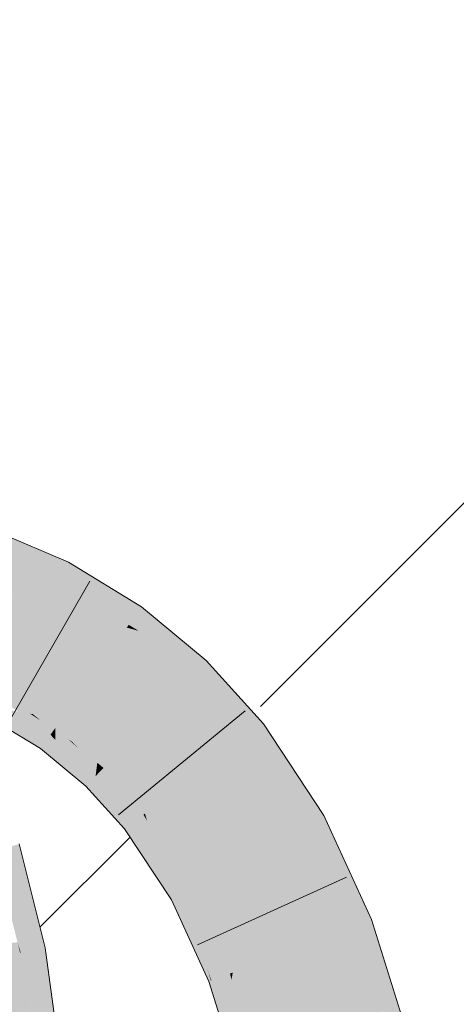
# Model space of a CAD drawing. Extents: x -620 to 300, y 62 to 1112.
# Tile 264 of 288: x 172.765 to 173.392, y 929.966 to 931.38. Entities that reach past the tile are written whole.
import ezdxf

# ---------------------------------------------------------------- set-up
doc = ezdxf.new("R2010")
doc.units = 0
doc.layers.get('0').update_dxf_attribs({"lineweight": 13})
for name, color, linetype, lineweight, true_color in [('E_Detail_Wandschraffur', 7, 'Continuous', 5, 0xc0c0c0), ('E_Leerrohr 25-A06GA1MY8I', 7, 'Continuous', 9, 0xff8000), ('E_Leerrohr 25-Shading', 7, 'Continuous', 9, 0xff8000)]:
    doc.layers.add(name, color=color, linetype=linetype, lineweight=lineweight, true_color=true_color)

# ---------------------------------------------------------------- blocks, each defined once
blk = doc.blocks.new('Shading-A06GA12F8I', base_point=(239.2473, 760.11))
at = {"layer": 'E_Leerrohr 25-Shading', "color": 34, "true_color": 0xb05800}
for points in [[(172.8294, 930.6031), (172.723, 930.6487), (172.7157, 930.6305)], [(172.7095, 930.6147), (172.8294, 930.6031), (172.7157, 930.6305)], [(172.8294, 930.6031), (172.7095, 930.6147), (172.8196, 930.572), (172.7966, 930.5775)], [(172.8294, 930.6031), (172.8196, 930.572), (172.8345, 930.601)], [(172.9322, 930.5266), (172.9396, 930.537), (172.8196, 930.572), (172.8345, 930.601)], [(172.7966, 930.5775), (172.8178, 930.5684), (172.8196, 930.572)], [(172.8196, 930.572), (172.8178, 930.5684), (172.9211, 930.5111), (172.8941, 930.5219)], [(172.8196, 930.572), (172.9211, 930.5111), (172.9322, 930.5266)], [(173.0041, 930.4835), (172.9396, 930.537), (172.9322, 930.5266)], [(172.8941, 930.5219), (172.9184, 930.5072), (172.9211, 930.5111)], [(172.9322, 930.5266), (172.9211, 930.5111), (173.0041, 930.4835), (172.9357, 930.5024)], [(172.9211, 930.5111), (172.9184, 930.5072), (172.9357, 930.5024)], [(172.9357, 930.5024), (172.9184, 930.5072), (173.0232, 930.4502), (173.0072, 930.4335)], [(173.0041, 930.4835), (172.9357, 930.5024), (173.0325, 930.46), (173.0232, 930.4502)], [(173.0072, 930.4335), (173.0968, 930.3888), (173.0232, 930.4502)], [(173.0968, 930.3888), (173.0325, 930.46), (173.0232, 930.4502)], [(173.0072, 930.4335), (173.0855, 930.3469), (173.0968, 930.3888), (173.1147, 930.369)], [(172.7359, 930.4084), (172.7346, 930.4059), (172.7694, 930.3853), (172.7619, 930.3866)], [(172.7694, 930.3853), (172.7795, 930.3836), (172.7359, 930.4084), (172.7372, 930.411)], [(172.7795, 930.3836), (172.7835, 930.3829), (172.7372, 930.411)], [(172.7205, 930.3785), (172.7946, 930.3334), (172.7277, 930.3925), (172.7966, 930.3362)], [(172.7619, 930.3866), (172.7277, 930.3925), (172.8088, 930.3533), (172.7966, 930.3362)], [(172.7694, 930.3853), (172.7619, 930.3866), (172.8111, 930.3566), (172.8088, 930.3533)], [(172.8111, 930.3566), (172.7795, 930.3836), (172.7694, 930.3853)], [(172.8111, 930.3566), (172.8127, 930.3589), (172.7795, 930.3836), (172.7947, 930.3737)], [(172.7947, 930.3737), (172.7835, 930.3829), (172.7795, 930.3836)], [(172.7835, 930.3829), (172.7947, 930.3737), (172.8158, 930.3632), (172.8142, 930.361)], [(172.7947, 930.3737), (172.8127, 930.3589), (172.8142, 930.361)], [(173.1694, 930.2196), (173.2014, 930.2373), (173.0855, 930.3469), (173.1147, 930.369)], [(172.8088, 930.3533), (172.7966, 930.3362), (172.8159, 930.3461), (172.8162, 930.3154)], [(172.8111, 930.3566), (172.8088, 930.3533), (172.8159, 930.3519), (172.8159, 930.3461)], [(172.8159, 930.3556), (172.8127, 930.3589), (172.8159, 930.3519), (172.8111, 930.3566)], [(172.8127, 930.3589), (172.8159, 930.3556), (172.8142, 930.361), (172.8158, 930.3595)], [(172.8158, 930.3595), (172.8158, 930.3632), (172.8142, 930.361)], [(172.8158, 930.3632), (172.8158, 930.3595), (172.8341, 930.3471)], [(172.8158, 930.3632), (172.8341, 930.3471), (172.8404, 930.3428)], [(172.8736, 930.2939), (172.8749, 930.3043), (172.8159, 930.3556), (172.8158, 930.3595)], [(172.8341, 930.3471), (172.8158, 930.3595), (172.8751, 930.3058), (172.8749, 930.3043)], [(172.8581, 930.3105), (172.8159, 930.3556), (172.8159, 930.3519)], [(172.8708, 930.291), (172.8736, 930.2939), (172.8159, 930.3519), (172.8581, 930.3105)], [(172.8708, 930.291), (172.8159, 930.3519), (172.8159, 930.3461)], [(172.7946, 930.3334), (172.8162, 930.3154), (172.7966, 930.3362)], [(172.8159, 930.3461), (172.8162, 930.3154), (172.8708, 930.291), (172.8596, 930.2794)], [(172.8341, 930.3471), (172.8751, 930.3058), (172.8474, 930.3353)], [(172.8404, 930.3428), (172.8341, 930.3471), (172.8474, 930.3353)], [(172.8404, 930.3428), (172.8474, 930.3353), (172.8761, 930.3132), (172.8757, 930.3104)], [(172.8474, 930.3353), (172.8751, 930.3058), (172.8757, 930.3104)], [(172.8751, 930.3058), (172.88, 930.3007), (172.8757, 930.3104), (172.8831, 930.3038)], [(172.8831, 930.3038), (172.8839, 930.3047), (172.8757, 930.3104), (172.8761, 930.3132)], [(172.8849, 930.3058), (172.8761, 930.3132), (172.8839, 930.3047)], [(172.8736, 930.2939), (172.8708, 930.291), (172.9239, 930.2247), (172.9202, 930.2219)], [(172.8749, 930.3043), (172.8736, 930.2939), (172.8794, 930.3)], [(172.8794, 930.3), (172.8736, 930.2939), (172.9323, 930.231), (172.9239, 930.2247)], [(172.8794, 930.3), (172.88, 930.3007), (172.8749, 930.3043), (172.8751, 930.3058)], [(172.88, 930.3007), (172.8794, 930.3), (172.8998, 930.2734)], [(172.8998, 930.2734), (172.8831, 930.3038), (172.88, 930.3007)], [(172.8973, 930.2863), (172.8839, 930.3047), (172.8831, 930.3038)], [(172.8998, 930.2734), (172.9355, 930.2335), (172.8831, 930.3038), (172.8973, 930.2863)], [(172.8849, 930.3058), (172.8839, 930.3047), (172.9059, 930.2814)], [(172.9059, 930.2814), (172.8839, 930.3047), (172.9383, 930.2355), (172.8973, 930.2863)], [(172.8849, 930.3058), (172.9059, 930.2814), (172.9445, 930.2403)], [(172.8708, 930.291), (172.8596, 930.2794), (172.9202, 930.2219), (172.9153, 930.2182)], [(172.8973, 930.2863), (172.9355, 930.2335), (172.9383, 930.2355)], [(172.9059, 930.2814), (172.9383, 930.2355), (172.9424, 930.2387)], [(172.9445, 930.2403), (172.9059, 930.2814), (172.9424, 930.2387)], [(172.9355, 930.2335), (172.8998, 930.2734), (172.9323, 930.231)], [(172.9383, 930.2355), (172.9549, 930.205), (172.9424, 930.2387), (172.9475, 930.2299)], [(172.9475, 930.2299), (172.9445, 930.2403), (172.9424, 930.2387)], [(172.9475, 930.2299), (173.0058, 930.1292), (172.9445, 930.2403), (173.0112, 930.1321)], [(173.0112, 930.1321), (173.0146, 930.134), (172.9445, 930.2403)], [(173.1694, 930.2196), (173.2699, 930.0883), (173.2014, 930.2373)], [(172.9322, 930.1968), (172.9239, 930.2247), (172.9202, 930.2219)], [(172.9323, 930.231), (172.9239, 930.2247), (172.9674, 930.1626), (172.9797, 930.1208)], [(172.9322, 930.1968), (172.9631, 930.1473), (172.9239, 930.2247), (172.939, 930.1965)], [(172.9355, 930.2335), (172.9323, 930.231), (172.9601, 930.1873), (172.9674, 930.1626)], [(172.9355, 930.2335), (172.9601, 930.1873), (172.9383, 930.2355), (172.9549, 930.205)], [(172.9983, 930.125), (173.0058, 930.1292), (172.9549, 930.205), (172.9475, 930.2299)], [(172.9202, 930.2219), (172.9153, 930.2182), (172.9393, 930.1818)], [(173.2699, 930.0883), (173.1694, 930.2196), (173.2396, 930.0767), (173.215, 930.1204)], [(172.7549, 930.1939), (172.7857, 930.0948), (172.764, 930.1966), (172.7954, 930.0704)], [(172.9322, 930.1968), (172.9393, 930.1818), (172.9556, 930.1572)], [(172.9556, 930.1572), (172.9658, 930.1417), (172.9322, 930.1968), (172.9631, 930.1473)], [(172.9631, 930.1473), (172.9797, 930.1208), (172.939, 930.1965)], [(172.9549, 930.205), (172.9601, 930.1873), (172.9983, 930.125), (172.9945, 930.1229)], [(172.7549, 930.1939), (172.7289, 930.1862), (172.766, 930.0409), (172.7614, 930.0554)], [(172.7549, 930.1939), (172.766, 930.0409), (172.8004, 930.0475)], [(172.9904, 930.1207), (172.9945, 930.1229), (172.9669, 930.1642), (172.9601, 930.1873)], [(172.9892, 930.12), (172.9904, 930.1207), (172.9674, 930.1626), (172.9669, 930.1642)], [(172.9674, 930.1626), (172.9797, 930.1208), (172.9892, 930.12), (172.9826, 930.1163)], [(172.9658, 930.1417), (172.9797, 930.1208), (172.9631, 930.1473)], [(172.9945, 930.1229), (173.0337, 930.0176), (172.9983, 930.125)], [(172.9983, 930.125), (173.0337, 930.0176), (173.0058, 930.1292), (173.0236, 930.0791)], [(173.0058, 930.1292), (173.0236, 930.0791), (173.0112, 930.1321), (173.0178, 930.1149)], [(173.0178, 930.1149), (173.0146, 930.134), (173.0112, 930.1321)], [(173.0591, 930.0077), (173.0667, 930.0106), (173.0178, 930.1149), (173.0146, 930.134)], [(173.0667, 930.0106), (173.0706, 930.0121), (173.0146, 930.134)], [(172.9892, 930.12), (172.9826, 930.1163), (173.0061, 930.0651)], [(172.9904, 930.1207), (172.9892, 930.12), (173.0359, 930.0001), (173.0061, 930.0651)], [(173.0364, 929.999), (172.9945, 930.1229), (173.0359, 930.0001), (172.9904, 930.1207)], [(173.0337, 930.0176), (172.9945, 930.1229), (173.0394, 930.0002), (173.0364, 929.999)], [(173.0178, 930.1149), (173.0236, 930.0791), (173.0591, 930.0077), (173.0503, 930.0043)], [(173.215, 930.1204), (173.2272, 930.0938), (173.2396, 930.0767), (173.2377, 930.076)], [(172.7857, 930.0948), (172.8004, 930.0475), (172.7954, 930.0704), (172.801, 930.0476)], [(173.2272, 930.0938), (173.2357, 930.0753), (173.2377, 930.076)], [(173.3065, 929.92), (173.3214, 929.9235), (173.2396, 930.0767), (173.2699, 930.0883)], [(173.0236, 930.0791), (173.0337, 930.0176), (173.0503, 930.0043), (173.0401, 930.0004)], [(173.2357, 930.0753), (173.2858, 929.9153), (173.2377, 930.076), (173.3009, 929.9188)], [(173.2396, 930.0767), (173.2377, 930.076), (173.2995, 929.9364), (173.2853, 929.9576)], [(172.7614, 930.0554), (172.7651, 930.0407), (172.766, 930.0409)], [(172.766, 930.0409), (172.7651, 930.0407), (172.7661, 930.0405)], [(172.7661, 930.0405), (172.7651, 930.0407), (172.7952, 929.8798), (172.7874, 929.8793)], [(172.8004, 930.0475), (172.766, 930.0409), (172.8032, 930.0319), (172.7661, 930.0405)], [(172.824, 929.8816), (172.8032, 930.0319), (172.7847, 929.938), (172.7661, 930.0405)], [(172.8032, 930.0319), (172.801, 930.0476), (172.8004, 930.0475)], [(173.0401, 930.0004), (173.0337, 930.0176), (173.0394, 930.0002)], [(173.0689, 930.0018), (173.0706, 930.0121), (173.0667, 930.0106)], [(173.0717, 929.9908), (173.0706, 930.0121), (173.0689, 930.0018)], [(173.1099, 929.8748), (173.1135, 929.8756), (173.0706, 930.012), (173.0706, 930.0121)], [(173.0717, 929.9908), (173.1015, 929.8728), (173.0706, 930.012), (173.1099, 929.8748)], [(173.0394, 930.0002), (173.0364, 929.999), (173.0438, 929.9753)], [(173.0401, 930.0004), (173.0394, 930.0002), (173.0573, 929.9324), (173.0438, 929.9753)], [(173.0401, 930.0004), (173.0573, 929.9324), (173.0503, 930.0043), (173.0606, 929.9523)], [(173.0503, 930.0043), (173.0606, 929.9523), (173.0591, 930.0077), (173.0653, 929.9802)], [(173.0591, 930.0077), (173.0653, 929.9802), (173.0667, 930.0106), (173.0689, 930.0018)], [(173.0653, 929.9802), (173.0742, 929.9405), (173.0689, 930.0018), (173.0717, 929.9908)], [(173.0899, 929.8701), (173.1015, 929.8728), (173.0742, 929.9405), (173.0717, 929.9908)], [(173.0778, 929.8674), (173.0742, 929.9405), (173.0606, 929.9523), (173.0653, 929.9802)]]:
    blk.add_solid(points, dxfattribs=at)
at = {"layer": 'E_Leerrohr 25-Shading', "color": 30, "true_color": 0xf57b00}
for points in [[(172.7095, 930.6147), (172.6785, 930.5367), (172.7966, 930.5775), (172.7127, 930.5262)], [(172.7042, 930.5209), (172.7775, 930.4897), (172.7966, 930.5775), (172.8178, 930.5684)], [(172.8178, 930.5684), (172.7775, 930.4897), (172.8941, 930.5219), (172.8036, 930.4763)], [(172.7529, 930.4417), (172.7775, 930.4897), (172.7042, 930.5209)], [(172.8014, 930.4752), (172.8671, 930.4352), (172.8941, 930.5219), (172.9184, 930.5072)], [(172.8671, 930.4352), (172.9513, 930.3751), (172.9184, 930.5072), (173.0072, 930.4335)], [(172.7529, 930.4417), (172.7835, 930.3829), (172.7717, 930.4785), (172.7789, 930.465)], [(172.7789, 930.465), (172.7775, 930.4897), (172.7717, 930.4785)], [(172.7775, 930.4897), (172.8014, 930.4752), (172.8036, 930.4763)], [(172.7775, 930.4897), (172.8406, 930.398), (172.8014, 930.4752)], [(172.8406, 930.398), (172.7775, 930.4897), (172.8255, 930.3768), (172.7789, 930.465)], [(172.7789, 930.465), (172.7835, 930.3829), (172.8255, 930.3768), (172.8158, 930.3632)], [(172.8406, 930.398), (172.8671, 930.4352), (172.8014, 930.4752)], [(172.7372, 930.411), (172.7835, 930.3829), (172.7529, 930.4417)], [(172.8761, 930.3132), (172.8671, 930.4352), (172.8406, 930.398)], [(172.8671, 930.4352), (172.9461, 930.3696), (172.9513, 930.3751)], [(172.8761, 930.3132), (172.8849, 930.3058), (172.8671, 930.4352), (172.9461, 930.3696)], [(173.0332, 930.3074), (173.0855, 930.3469), (172.9513, 930.3751), (173.0072, 930.4335)], [(172.8406, 930.398), (172.8255, 930.3768), (172.8761, 930.3132), (172.8404, 930.3428)], [(172.8255, 930.3768), (172.8158, 930.3632), (172.8404, 930.3428)], [(172.9445, 930.2403), (173.015, 930.2936), (172.8849, 930.3058), (172.9461, 930.3696)], [(172.9513, 930.3751), (172.9461, 930.3696), (173.0332, 930.3074), (173.0209, 930.298)], [(172.9461, 930.3696), (173.015, 930.2936), (173.0209, 930.298)], [(173.1407, 930.2037), (173.1694, 930.2196), (173.0332, 930.3074), (173.0855, 930.3469)], [(173.0209, 930.298), (173.015, 930.2936), (173.1171, 930.1907), (173.092, 930.1768)], [(173.0332, 930.3074), (173.0209, 930.298), (173.1407, 930.2037), (173.1171, 930.1907)], [(173.0146, 930.134), (173.092, 930.1768), (172.9445, 930.2403), (173.015, 930.2936)], [(173.1694, 930.2196), (173.1407, 930.2037), (173.215, 930.1204)], [(173.1407, 930.2037), (173.092, 930.1768), (173.2272, 930.0938), (173.1369, 930.079)], [(173.1407, 930.2037), (173.2272, 930.0938), (173.215, 930.1204)], [(173.0146, 930.134), (173.1369, 930.079), (173.092, 930.1768)], [(173.0146, 930.134), (173.0706, 930.0121), (173.1369, 930.079), (173.1435, 930.04)], [(173.1369, 930.079), (173.1532, 930.0436), (173.2272, 930.0938), (173.2357, 930.0753)], [(173.1435, 930.04), (173.1532, 930.0436), (173.1369, 930.079)], [(173.1532, 930.0436), (173.2093, 929.8976), (173.2357, 930.0753), (173.2858, 929.9153)], [(172.6723, 930.0479), (172.6783, 930.0241), (172.7614, 930.0554), (172.7651, 930.0407)], [(172.6992, 929.8735), (172.7874, 929.8793), (172.6783, 930.0241), (172.7651, 930.0407)], [(173.0706, 930.0121), (173.1135, 929.8756), (173.1435, 930.04), (173.1594, 929.8862)], [(173.1594, 929.8862), (173.1996, 929.8954), (173.1435, 930.04), (173.1532, 930.0436)], [(173.1532, 930.0436), (173.1996, 929.8954), (173.2093, 929.8976)]]:
    blk.add_solid(points, dxfattribs=at)
blk = doc.blocks.new('Referenz-A06GA1N28I')
at = {"layer": 'E_Detail_Wandschraffur', "linetype": 'ByBlock', "ltscale": 0.13}
for p, q in [((173.1104, 930.3938), (174.0962, 931.3796)), ((172.7937, 930.0771), (172.9231, 930.2064))]:
    blk.add_line(p, q, dxfattribs=at)
at = {"layer": 'E_Leerrohr 25-A06GA1MY8I', "linetype": 'Continuous', "ltscale": 0.13}
for p, q in [((172.8345, 930.601), (172.723, 930.6488)), ((172.9396, 930.537), (172.8345, 930.601)), ((172.8651, 930.5739), (172.7482, 930.3701)), ((173.0325, 930.4599), (172.9396, 930.537)), ((173.1147, 930.369), (173.0325, 930.4599)), ((172.7946, 930.3334), (172.7205, 930.3784)), ((173.0883, 930.3875), (172.9067, 930.2383)), ((173.2014, 930.2373), (173.1147, 930.369)), ((172.8596, 930.2794), (172.7946, 930.3334)), ((172.9153, 930.2182), (172.8596, 930.2794)), ((173.2699, 930.0883), (173.2014, 930.2373)), ((172.9826, 930.1163), (172.9153, 930.2182)), ((172.801, 930.0476), (172.764, 930.1966)), ((173.2341, 930.1489), (173.02, 930.052)), ((173.0364, 929.999), (172.9826, 930.1163)), ((173.3214, 929.9235), (173.2699, 930.0883)), ((172.824, 929.8816), (172.801, 930.0476)), ((173.0778, 929.8674), (173.0364, 929.999))]:
    blk.add_line(p, q, dxfattribs=at)

msp = doc.modelspace()

# ---------------------------------------------------------------- block references
at = {"color": 8, "lineweight": 25, "ltscale": 0.25, "true_color": 0x808080}
msp.add_blockref('Referenz-A06GA1N28I', (0, 0), dxfattribs=at)
msp.add_blockref('Shading-A06GA12F8I', (239.2473, 760.11))

doc.saveas('drawing.dxf')
